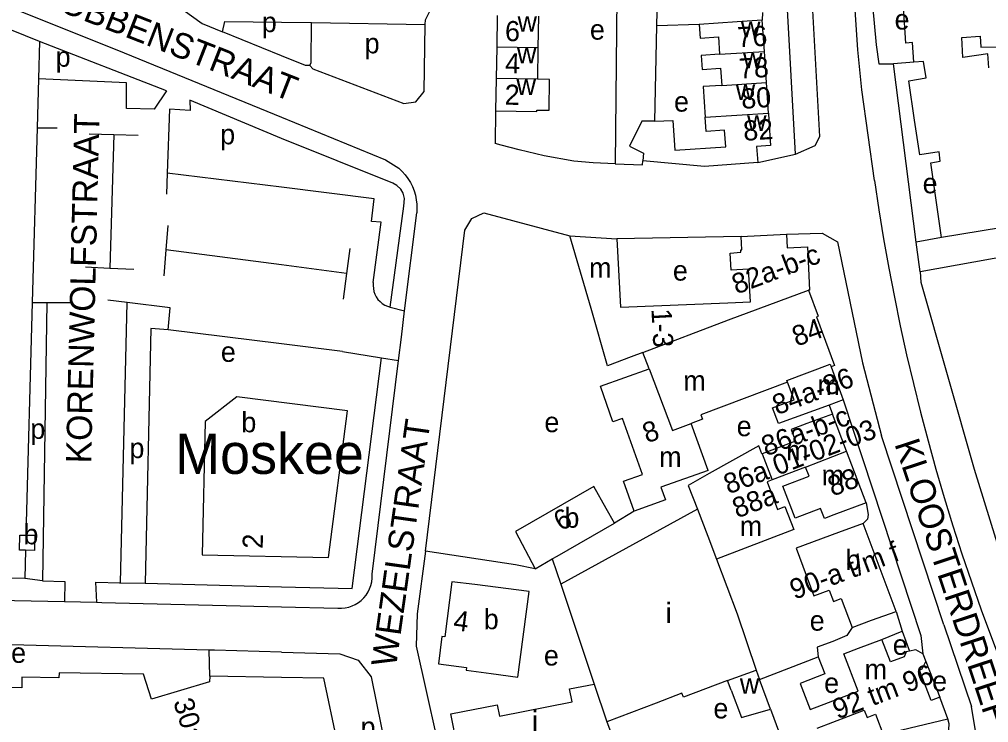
# Model space of a CAD drawing. Extents: x 159294 to 161936, y 384538 to 386517.
# Drawn here: x 160648 to 160840.4, y 384880.4 to 385020 of the extents above; entities that cross this region are included whole.
import ezdxf

# ---------------------------------------------------------------- set-up
doc = ezdxf.new("R2010")
doc.units = 0
for name, color, linetype in [('BLT_Basislijn', 7, 'Continuous'), ('BLT_Bebouwing', 7, 'Continuous'), ('BLT_Bebouwing_beschrifting', 7, 'Continuous'), ('BLT_Centroide', 7, 'Continuous'), ('BLT_Huisnummer', 7, 'Continuous'), ('BLT_Huisnummer_ tussenligend', 7, 'Continuous'), ('BLT_Huisnummer_reeks', 7, 'Continuous'), ('BLT_Onderverdeling_panden', 7, 'Continuous'), ('BLT_Straatnaam', 7, 'Continuous')]:
    doc.layers.add(name, color=color, linetype=linetype)

msp = doc.modelspace()

# ---------------------------------------------------------------- linework, layer by layer
at = {"layer": 'BLT_Basislijn'}
for p, q in [((160567.97, 385053.74), (160667.32, 385013.94)), ((160774.56, 385018.71), (160775.24, 385054.52)), ((160802.08, 384993.22), (160798.76, 385053.88)), ((160766.73, 385035.81), (160766.28, 384991.34)), ((160651.98, 385015.59), (160615.32, 385030.39)), ((160795.53, 385021.39), (160795.5, 385019.83)), ((160700, 385019.46), (160705.97, 385019.38)), ((160705.97, 385019.38), (160728.58, 385019.02)), ((160774.18, 384999.77), (160774.56, 385018.71)), ((160782.96, 385019.01), (160774.56, 385018.71)), ((160700, 385012.78), (160688.32, 385017.51)), ((160677.18, 385005.82), (160651.98, 385015.59)), ((160667.32, 385013.94), (160700, 385000.57)), ((160825.59, 385011.52), (160821.56, 385011.2)), ((160826.06, 384975.79), (160821.56, 385011.2)), ((160651.78, 385008.19), (160651.51, 384998.46)), ((160677.18, 385005.82), (160674.78, 385002.2)), ((160677.78, 385002.15), (160677.33, 384989.5)), ((160742.55, 385001.85), (160742.43, 384995.38)), ((160651.51, 384998.46), (160650.55, 384963.79)), ((160651.51, 384998.46), (160655.51, 384998.46)), ((160661.85, 384997.28), (160666.72, 384997.14)), ((160666.72, 384997.14), (160665.92, 384970.65)), ((160666.72, 384997.14), (160671.58, 384996.99)), ((160794.59, 384991.61), (160802.08, 384993.22)), ((160677.33, 384989.5), (160677.19, 384985.33)), ((160700, 384986.68), (160677.33, 384989.5)), ((160724.47, 384962.16), (160726.87, 384981.59)), ((160677.45, 384979.09), (160677.07, 384974.29)), ((160791.29, 384976.93), (160766.6, 384976.42)), ((160831.1, 384976.72), (160826.06, 384975.79)), ((160868.15, 384977.35), (160826.86, 384969.9)), ((160677.07, 384974.29), (160676.67, 384969.11)), ((160700, 384971.25), (160677.07, 384974.29)), ((160713.57, 384974.53), (160712.93, 384969.54)), ((160661.12, 384970.87), (160665.92, 384970.65)), ((160665.92, 384970.65), (160670.7, 384970.43)), ((160712.93, 384969.54), (160700, 384971.25)), ((160712.93, 384969.54), (160712.29, 384964.47)), ((160669.38, 384963.78), (160665.54, 384964.24)), ((160650.55, 384963.79), (160653.45, 384963.79)), ((160653.45, 384963.79), (160658.54, 384963.79)), ((160668.05, 384908.18), (160669.38, 384963.78)), ((160721.63, 384962.89), (160724.47, 384962.16)), ((160723.83, 384956.92), (160724.47, 384962.16)), ((160700, 384955.58), (160677.5, 384958.41)), ((160723.26, 384952.32), (160723.83, 384956.92)), ((160712.13, 384954.06), (160700, 384955.58)), ((160712.13, 384954.06), (160719.92, 384952.84)), ((160719.92, 384952.84), (160723.26, 384952.32)), ((160718.03, 384909.9), (160723.26, 384952.32)), ((160808.78, 384943.45), (160809.45, 384941.62)), ((160831.53, 384899.79), (160819.17, 384937.36)), ((160770.07, 384922.41), (160766.18, 384920.02)), ((160753.79, 384912.9), (160755.51, 384907.92)), ((160652.57, 384908.56), (160649.04, 384908.99)), ((160656.99, 384908.44), (160656.94, 384904.42)), ((160663.09, 384908.26), (160663.29, 384904.29)), ((160663.09, 384908.26), (160668.05, 384908.18)), ((160667.9, 384908.12), (160668.05, 384908.18)), ((160668.05, 384908.18), (160672.94, 384908.06)), ((160672.94, 384908.06), (160700, 384907.38)), ((160656.94, 384904.42), (160663.29, 384904.29)), ((160663.29, 384904.29), (160664.37, 384904.27)), ((160664.37, 384904.27), (160700, 384903.39)), ((160700, 384903.39), (160711.25, 384903.12)), ((160822.06, 384902.48), (160823.29, 384898.59)), ((160831.53, 384899.79), (160837.04, 384883.58)), ((160819.26, 384896.94), (160823.29, 384898.59)), ((160823.29, 384898.59), (160824.75, 384894.58)), ((160685.78, 384889.6), (160685.65, 384894.81)), ((160827.38, 384894.08), (160827.96, 384892.57)), ((160827.96, 384892.57), (160830.73, 384885.46)), ((160840.25, 384864.5), (160837.04, 384883.58))]:
    msp.add_line(p, q, dxfattribs=at)
for points in [[(160817.79, 384987.99), (160815.26, 385006.01), (160814.47, 385013.97), (160812.11, 385049.65), (160812.27, 385068.42), (160815.72, 385112.94), (160818.13, 385131.15), (160818.74, 385134.23), (160820.95, 385137.91), (160823.26, 385139.4), (160825.55, 385139.58)], [(160802.08, 384993.22), (160806.02, 384994.99), (160806.9, 384996.74), (160803.76, 385053.96)], [(160816.52, 385038.33), (160816.68, 385030.77), (160818.12, 385014.96), (160818.61, 385011.2), (160821.56, 385011.2)], [(160680, 385023.81), (160679.95, 385022.79), (160680.52, 385021.93), (160684.29, 385019.18), (160688.32, 385017.51)], [(160728.58, 385019.02), (160728.62, 385019.89), (160730.09, 385022.84)], [(160688.32, 385017.51), (160688.76, 385019.6), (160700, 385019.46)], [(160705.69, 385010.83), (160705.91, 385011.43), (160705.97, 385019.38)], [(160705.69, 385010.83), (160706.23, 385010.19), (160724.35, 385003.28), (160726.73, 385003.65), (160728.39, 385005.71), (160728.58, 385019.02)], [(160651.98, 385015.59), (160651.78, 385008.19)], [(160705.69, 385010.83), (160704.82, 385010.82), (160700, 385012.78)], [(160674.78, 385002.2), (160669.23, 385002.3), (160669.24, 385007.43), (160651.78, 385008.19)], [(160700, 384996.35), (160681.8, 385003.97), (160681.89, 385001.94), (160677.78, 385002.15)], [(160700, 385000.57), (160720.68, 384992.12), (160723.33, 384990.44)], [(160721.63, 384962.89), (160724.35, 384982.95), (160724.47, 384984.47), (160724.2, 384985.49), (160723.73, 384986.29), (160722.96, 384987.03), (160722.15, 384987.46), (160700, 384996.35)], [(160766.28, 384991.34), (160761.93, 384991.55), (160758.07, 384991.83), (160752.21, 384992.93), (160747.25, 384994.12), (160743.68, 384995.04), (160742.43, 384995.38)], [(160766.28, 384991.34), (160771.74, 384991.13), (160771.8, 384991.92)], [(160723.33, 384990.44), (160724, 384989.81), (160724.6, 384989.13), (160725.14, 384988.4), (160725.62, 384987.63), (160726.02, 384986.81), (160726.36, 384985.97), (160726.62, 384985.09), (160726.8, 384984.2), (160726.9, 384983.3), (160726.92, 384982.39), (160726.87, 384981.59)], [(160817.79, 384987.99), (160818.65, 384982.19), (160819.59, 384976.41), (160820.62, 384970.64), (160821.72, 384964.88), (160822.9, 384959.14), (160824.15, 384953.42), (160825.49, 384947.71), (160826.9, 384942.02), (160828.4, 384936.36), (160829.96, 384930.71), (160831.61, 384925.08), (160833.33, 384919.48), (160835.13, 384913.9), (160837, 384908.35), (160838.95, 384902.82), (160840.98, 384897.33), (160843.08, 384891.85), (160843.57, 384890.6)], [(160718.26, 384967.76), (160719.79, 384979.73), (160717.88, 384979.87), (160718.46, 384984.38), (160700, 384986.68)], [(160728.61, 384914.41), (160736.42, 384978.18), (160737.8, 384980.51), (160740.22, 384981.63), (160757.3, 384977.06)], [(160800.32, 384977.35), (160807.36, 384977.57), (160810.44, 384975.82), (160815.37, 384951.81), (160819.17, 384937.36)], [(160826.86, 384969.9), (160826.19, 384974.81), (160826.06, 384975.79)], [(160826.86, 384969.9), (160826.98, 384967.87), (160837.57, 384930.71), (160842.64, 384914.27)], [(160718.26, 384967.76), (160718.22, 384967.17), (160718.27, 384966.58), (160718.39, 384966), (160718.58, 384965.44), (160718.86, 384964.91), (160719.19, 384964.43), (160719.6, 384963.99), (160720.05, 384963.61), (160720.56, 384963.3), (160721.1, 384963.05), (160721.63, 384962.89)], [(160650.55, 384963.79), (160649.28, 384917.61)], [(160653.45, 384963.79), (160652.57, 384908.56)], [(160677.5, 384958.41), (160677.92, 384962.76), (160669.38, 384963.78)], [(160677.5, 384958.41), (160674.09, 384958.63), (160672.94, 384908.06)], [(160700, 384907.38), (160714.05, 384907.03), (160719.92, 384952.84)], [(160811.57, 384944.47), (160826.96, 384897.69), (160827.38, 384894.08)], [(160816.12, 384924.03), (160816.51, 384921.69), (160816.39, 384920.8), (160815.52, 384919.93)], [(160649.04, 384908.99), (160512.55, 384911.94), (160510.78, 384916.36)], [(160649.2, 384914.63), (160649.04, 384908.99)], [(160728.61, 384914.41), (160726.98, 384902), (160726.8, 384895.61), (160732.76, 384868.57)], [(160750.41, 384910.96), (160746.48, 384911.71), (160728.61, 384914.41)], [(160510.19, 384908.69), (160517.56, 384907.22), (160656.94, 384904.42)], [(160652.57, 384908.56), (160656.99, 384908.44)], [(160711.25, 384903.12), (160711.96, 384903.11), (160712.67, 384903.18), (160713.37, 384903.34), (160714.05, 384903.57), (160714.69, 384903.87), (160715.3, 384904.24), (160715.86, 384904.68), (160716.37, 384905.18), (160716.83, 384905.74), (160717.21, 384906.34), (160717.53, 384906.98), (160717.77, 384907.65), (160717.94, 384908.35), (160718.03, 384909.05), (160718.03, 384909.77), (160718.03, 384909.9)], [(160813.32, 384899.31), (160812.31, 384897.72), (160809.52, 384896.49), (160806.4, 384895.37), (160806.61, 384893.44)], [(160685.65, 384894.81), (160646.42, 384895.87), (160641.41, 384896)], [(160700, 384894.41), (160686.71, 384894.78), (160685.65, 384894.81)], [(160700, 384894.41), (160711.63, 384894.09), (160715.27, 384892.81), (160717.81, 384889.52), (160724.86, 384854.92)], [(160832.05, 384877.1), (160832.39, 384878.06), (160832.54, 384879.02), (160832.61, 384880.16), (160832.35, 384881.17)]]:
    msp.add_lwpolyline(points, dxfattribs=at)
at = {"layer": 'BLT_Bebouwing'}
for p, q in [((160742.86, 385020.79), (160742.76, 385014.47)), ((160751.03, 385020.65), (160750.93, 385014.34)), ((160795.9, 385013.66), (160795.5, 385019.83)), ((160742.76, 385014.47), (160742.65, 385008.27)), ((160750.93, 385014.34), (160750.83, 385008.14)), ((160796.31, 385007.48), (160795.9, 385013.66)), ((160796.71, 385001.36), (160796.31, 385007.48)), ((160771.58, 384999.77), (160769.16, 384994.81)), ((160774.18, 384999.77), (160771.58, 384999.77)), ((160769.16, 384994.81), (160771.9, 384993.48)), ((160771.9, 384993.48), (160771.8, 384991.92)), ((160784.05, 384990.83), (160771.8, 384991.92)), ((160794.59, 384991.61), (160784.05, 384990.83)), ((160761.5, 384962.58), (160757.3, 384977.06)), ((160757.3, 384977.06), (160766.6, 384976.42)), ((160766.6, 384976.42), (160767.33, 384962.89)), ((160791.29, 384976.93), (160800.32, 384977.35)), ((160800.32, 384977.35), (160800.44, 384974.63)), ((160767.33, 384962.89), (160788.64, 384963.77)), ((160773.02, 384950.62), (160771.78, 384953.9)), ((160809.15, 384951.01), (160811.57, 384944.47)), ((160811.57, 384944.47), (160808.78, 384943.45)), ((160812.24, 384934.26), (160809.45, 384941.62)), ((160784.73, 384930.46), (160781.4, 384939.79)), ((160816.12, 384924.03), (160812.24, 384934.26)), ((160804.09, 384931.14), (160797.46, 384928.6)), ((160782.6, 384922.81), (160755.51, 384907.92)), ((160822.06, 384902.48), (160815.52, 384919.93)), ((160684.29, 384913.72), (160709.38, 384913.19)), ((160750.41, 384910.96), (160753.79, 384912.9)), ((160755.51, 384907.92), (160762.13, 384888.06)), ((160794.91, 384888.98), (160806.61, 384893.44)), ((160685.78, 384889.6), (160685.76, 384888.52)), ((160700, 384889.36), (160685.78, 384889.6)), ((160832.35, 384881.17), (160830.73, 384885.46)), ((160764.6, 384880.57), (160766.46, 384875.69))]:
    msp.add_line(p, q, dxfattribs=at)
for points in [[(160825.59, 385011.52), (160825.33, 385015.4), (160823.99, 385015.31), (160823.51, 385022.4), (160824.82, 385022.48), (160824.56, 385026.35), (160826.57, 385026.49), (160826.44, 385028.38), (160822.47, 385028.11), (160822.2, 385032.04), (160820.89, 385031.95), (160820.42, 385038.87), (160821.76, 385038.96), (160821.5, 385042.78)], [(160840.46, 385010.36), (160840.28, 385013.15), (160835.34, 385012.46), (160835.08, 385016.42), (160838.77, 385016.66), (160838.91, 385014.48), (160852.68, 385014.72), (160852.68, 385013.8), (160856.98, 385013.84), (160856.97, 385014.8), (160863.69, 385014.87), (160863.72, 385012.21), (160870.18, 385012.27), (160870.08, 385022.49)], [(160795.5, 385019.83), (160790.51, 385019.51), (160782.96, 385019.01)], [(160782.96, 385019.01), (160783.14, 385016.28), (160786.79, 385016.52), (160787.01, 385013.08)], [(160787.01, 385013.08), (160783.38, 385012.84), (160783.56, 385010.05), (160787.21, 385010.29), (160787.43, 385006.9)], [(160828.06, 385008.41), (160827.49, 385011.65), (160825.59, 385011.52)], [(160742.65, 385008.27), (160742.55, 385001.85)], [(160742.55, 385001.85), (160750.72, 385001.71), (160750.73, 385001.99), (160753.17, 385001.95), (160753.27, 385008.1), (160750.83, 385008.14)], [(160787.43, 385006.9), (160783.75, 385006.66), (160784.15, 385000.6)], [(160831.1, 384976.72), (160828.97, 384991.56), (160830.84, 384991.88), (160830.62, 384993.69), (160826.76, 384993.13), (160825.74, 385000), (160824.57, 385007.82), (160828.06, 385008.41)], [(160796.71, 385001.36), (160796.79, 385000), (160797.12, 384994.94), (160794.36, 384994.76), (160794.59, 384991.61)], [(160774.18, 384999.77), (160777.76, 384999.96), (160778.14, 384994.02), (160788.24, 384994.68), (160788.02, 384997.98), (160784.33, 384997.73), (160784.15, 385000.6)], [(160893.72, 384993.88), (160894.39, 384989.41), (160879.59, 384987.22), (160879.3, 384989.16), (160877.47, 384988.89), (160878.06, 384984.89), (160863.28, 384982.7), (160862.99, 384984.7), (160861.03, 384984.41), (160861.6, 384980.54), (160851.95, 384979.11), (160847, 384978.38), (160846.77, 384979.92), (160842.68, 384979.32), (160842.78, 384978.61), (160831.1, 384976.72)], [(160792.76, 384970.44), (160789.32, 384970.25), (160789.14, 384973.58), (160791.24, 384973.79), (160791.22, 384974.28), (160791.44, 384974.29), (160791.29, 384976.93)], [(160800.44, 384974.63), (160804.45, 384974.83), (160804.85, 384966.28), (160804.69, 384966.27)], [(160788.64, 384963.77), (160793.12, 384963.95), (160792.76, 384970.44)], [(160804.69, 384966.27), (160806.62, 384961.06), (160806.26, 384960.93), (160809.84, 384951.27), (160809.15, 384951.01)], [(160771.78, 384953.9), (160769.46, 384953.02), (160764.78, 384951.25), (160761.5, 384962.58)], [(160770.07, 384922.41), (160767.95, 384928.34), (160771.72, 384929.68), (160767.75, 384940.81), (160765.85, 384940.14), (160763.34, 384947.17), (160773.02, 384950.62)], [(160800.5, 384947.98), (160783.3, 384941.48), (160783.63, 384940.63), (160781.4, 384939.79)], [(160808.78, 384943.45), (160798.69, 384939.79), (160797.52, 384942.88), (160801.81, 384944.51), (160800.5, 384947.98)], [(160713.12, 384942.3), (160691.18, 384945.07), (160684.89, 384940.21), (160684.29, 384913.72)], [(160709.38, 384913.19), (160713.12, 384942.3)], [(160809.45, 384941.62), (160804.36, 384939.78), (160801.2, 384938.57), (160802.07, 384936.28), (160795.49, 384933.76)], [(160795.49, 384933.76), (160795.42, 384933.73), (160794.81, 384935.33), (160784.96, 384929.83)], [(160784.73, 384930.46), (160775.38, 384927.12), (160776.27, 384924.62), (160770.07, 384922.41)], [(160784.96, 384929.83), (160780.8, 384927.51), (160782.6, 384922.81)], [(160816.12, 384924.03), (160809.7, 384921.66), (160807.83, 384920.94), (160807.07, 384922.93), (160802.02, 384921), (160799.6, 384927.32), (160804.79, 384929.31), (160804.09, 384931.14)], [(160797.46, 384928.6), (160796.44, 384928.21), (160798.54, 384922.72)], [(160766.18, 384920.02), (160764.52, 384922.92), (160762.03, 384927.25), (160746.5, 384918.35), (160750.41, 384910.96)], [(160798.54, 384922.72), (160800, 384923.28), (160801.75, 384918.71), (160786.39, 384912.83)], [(160753.79, 384912.9), (160754.75, 384913.45), (160766.18, 384920.02)], [(160815.52, 384919.93), (160810.64, 384918.18), (160802.2, 384915.01), (160805.73, 384905.6)], [(160649.2, 384914.63), (160648.01, 384914.65), (160648.05, 384917.63), (160649.28, 384917.61)], [(160649.28, 384917.61), (160651.04, 384917.59), (160650.99, 384914.6), (160649.2, 384914.63)], [(160786.39, 384912.83), (160790.53, 384901.98), (160794.3, 384890.79)], [(160733.86, 384908.35), (160732.44, 384897.42), (160731.89, 384897.49), (160731.18, 384892.1), (160736.78, 384891.36), (160736.71, 384890.8), (160741.67, 384890.15)], [(160746.96, 384889.45), (160749.19, 384906.41), (160738.42, 384907.8), (160733.86, 384908.35)], [(160805.73, 384905.6), (160808.74, 384906.73), (160809.6, 384904.44), (160811.17, 384905.03), (160813.32, 384899.31)], [(160813.32, 384899.31), (160817.18, 384900.76), (160822.06, 384902.48)], [(160804.97, 384883.03), (160814.51, 384886.67), (160811.7, 384894.06), (160814.59, 384895.16), (160819.26, 384896.94)], [(160824.75, 384894.58), (160824.09, 384894.45), (160823.65, 384893.47), (160820.97, 384892.45), (160819.26, 384896.94)], [(160806.61, 384893.44), (160807.89, 384890.06), (160803, 384888.2), (160804.97, 384883.03)], [(160827.38, 384894.08), (160825.96, 384894.83), (160824.75, 384894.58)], [(160830.73, 384885.46), (160829.01, 384884.81), (160826.68, 384890.83), (160827.27, 384891.07), (160827.96, 384892.57)], [(160685.76, 384888.52), (160674.22, 384885.06), (160672.66, 384890.04), (160655.86, 384890.32), (160655.84, 384889.3), (160648.49, 384889.43), (160648.46, 384887.33), (160641.16, 384887.45)], [(160712.85, 384852.72), (160712.59, 384854.45), (160719.64, 384855.93), (160716.48, 384871.14), (160711.79, 384870.23), (160710.66, 384876.23), (160711.13, 384876.38), (160708.41, 384889.22), (160700, 384889.36)], [(160741.67, 384890.15), (160746.96, 384889.45)], [(160794.3, 384890.79), (160794.91, 384888.98)], [(160736.14, 384869.45), (160733.63, 384882.15), (160742.84, 384883.97), (160743.29, 384881.7), (160757.73, 384884.55), (160757.23, 384887.1), (160762.13, 384888.06)], [(160788.58, 384888.76), (160779.86, 384885.44), (160779.55, 384886.26), (160774.39, 384884.3), (160764.6, 384880.57)], [(160789.31, 384886.85), (160788.58, 384888.76)], [(160789.31, 384886.85), (160791.38, 384881.4), (160797.11, 384883.06)], [(160797.11, 384883.06), (160798.94, 384878.25)], [(160806.38, 384879.31), (160815.75, 384882.88), (160816.31, 384881.42), (160817.98, 384882.06), (160819.64, 384877.69), (160823.21, 384878.96), (160832.35, 384881.17)]]:
    msp.add_lwpolyline(points, dxfattribs=at)
at = {"layer": 'BLT_Onderverdeling_panden'}
for p, q in [((160750.93, 385014.34), (160742.76, 385014.47)), ((160787.01, 385013.08), (160795.9, 385013.66)), ((160750.83, 385008.14), (160742.65, 385008.27)), ((160787.43, 385006.9), (160796.31, 385007.48)), ((160784.15, 385000.6), (160796.71, 385001.36)), ((160788.78, 384960.34), (160804.69, 384966.27)), ((160771.78, 384953.9), (160788.78, 384960.34)), ((160795.49, 384933.76), (160797.46, 384928.6)), ((160804.09, 384931.14), (160812.24, 384934.26)), ((160782.6, 384922.81), (160784.65, 384917.4)), ((160784.65, 384917.4), (160786.39, 384912.83)), ((160788.58, 384888.76), (160794.3, 384890.79)), ((160762.13, 384888.06), (160764.6, 384880.57)), ((160797.11, 384883.06), (160794.91, 384888.98))]:
    msp.add_line(p, q, dxfattribs=at)
for points in [[(160800.5, 384947.98), (160800.38, 384948.3), (160808.95, 384951.55), (160809.15, 384951.01)], [(160773.02, 384950.62), (160777.65, 384938.37), (160781.4, 384939.79)]]:
    msp.add_lwpolyline(points, dxfattribs=at)

# ---------------------------------------------------------------- texts
at = {"layer": 'BLT_Bebouwing_beschrifting'}
msp.add_text('Moskee', height=8, dxfattribs=at).set_placement((160678.93, 384929.78))
at = {"layer": 'BLT_Centroide'}
for s, p in [('p', (160696.12, 385017.47)), ('w', (160746.9, 385017.56)), ('e', (160821.76, 385017.99)), ('e', (160761.27, 385015.98)), ('w', (160791.26, 385016.47)), ('p', (160716.54, 385013.26)), ('w', (160746.79, 385011.31)), ('p', (160655.19, 385010.61)), ('w', (160791.67, 385010.28)), ('w', (160746.69, 385005)), ('w', (160790.23, 385004.03)), ('e', (160777.97, 385001.69)), ('w', (160792.48, 384997.88)), ('p', (160687.86, 384995.2)), ('e', (160827.33, 384985.48)), ('m', (160761.1, 384968.71)), ('e', (160777.74, 384968.15)), ('e', (160687.99, 384952.02)), ('m', (160779.81, 384946.28)), ('m', (160806.45, 384945.47)), ('b', (160692.06, 384938.04)), ('e', (160752.23, 384938.06)), ('p', (160650.17, 384936.73)), ('e', (160790.41, 384937.26)), ('p', (160669.84, 384932.91)), ('m', (160800.23, 384932.44)), ('m', (160775.02, 384931.18)), ('m', (160807.28, 384927.53)), ('b', (160756.21, 384919.09)), ('b', (160648.79, 384915.8)), ('m', (160791.02, 384917.43)), ('b', (160812.03, 384910.7)), ('b', (160740.19, 384898.95)), ('i', (160776.31, 384900.19)), ('e', (160804.91, 384898.66)), ('e', (160821.4, 384893.87)), ('e', (160646.35, 384892.27)), ('e', (160752.13, 384891.74)), ('m', (160815.81, 384889)), ('w', (160791.04, 384886.13)), ('e', (160807.77, 384886.29)), ('e', (160829.22, 384886.68)), ('e', (160785.79, 384881.24)), ('i', (160749.77, 384878.75)), ('p', (160715.74, 384877.55))]:
    msp.add_text(s, height=4, dxfattribs=at).set_placement(p)
at = {"layer": 'BLT_Huisnummer'}
for s, rotation, p in [('6', 359.0466, (160744.38, 385015.71)), ('76', 3.1302, (160790.64, 385014.46)), ('2', 359.0466, (160744.32, 385003.07)), ('82', 3.7236, (160791.83, 384995.89)), ('84a-86', 20.6992, (160798.43, 384941.41)), ('8', 19.6554, (160772.59, 384935.83)), ('88', 20.9533, (160809.44, 384925.25)), ('6', 29.8266, (160755.53, 384918.31)), ('2', 88.7985, (160696.3, 384914.89)), ('4', 352.531, (160734.01, 384898.79)), ('30a', 287.1436, (160678.5, 384884.56))]:
    msp.add_text(s, height=4, rotation=rotation, dxfattribs=at).set_placement(p)
at = {"layer": 'BLT_Huisnummer_ tussenligend'}
for s, rotation, p in [('4', 359.0466, (160744.4, 385009.31)), ('78', 3.7275, (160790.96, 385008.21)), ('80', 3.7275, (160791.43, 385002.24))]:
    msp.add_text(s, height=4, rotation=rotation, dxfattribs=at).set_placement(p)
at = {"layer": 'BLT_Huisnummer_reeks'}
for s, rotation, p in [('82a-b-c', 20.753, (160790.39, 384965.37)), ('1-3', 273.0973, (160773.47, 384962.49)), ('84', 19.7719, (160802.29, 384955.02)), ('86a-b-c', 20.9458, (160796.27, 384933.23)), ('86a 01-02-03', 20.9458, (160788.78, 384925.69)), ('88a', 20.949, (160790.5, 384920.92)), ('90-a t/m f', 20.5885, (160801.89, 384904.77)), ('92 tm 96', 20.8391, (160810.4, 384881.02))]:
    msp.add_text(s, height=4, rotation=rotation, dxfattribs=at).set_placement(p)
at = {"layer": 'BLT_Straatnaam'}
for s, rotation, p in [('ROBBENSTRAAT', 338.6145, (160651.07, 385023.55)), ('KORENWOLFSTRAAT', 88.6285, (160662.23, 384931.83)), ('WEZELSTRAAT', 82.0159, (160722.77, 384891.28)), ('KLOOSTERDREEF', 288.2554, (160821.69, 384935.76))]:
    msp.add_text(s, height=5, rotation=rotation, dxfattribs=at).set_placement(p)

doc.saveas('drawing.dxf')
